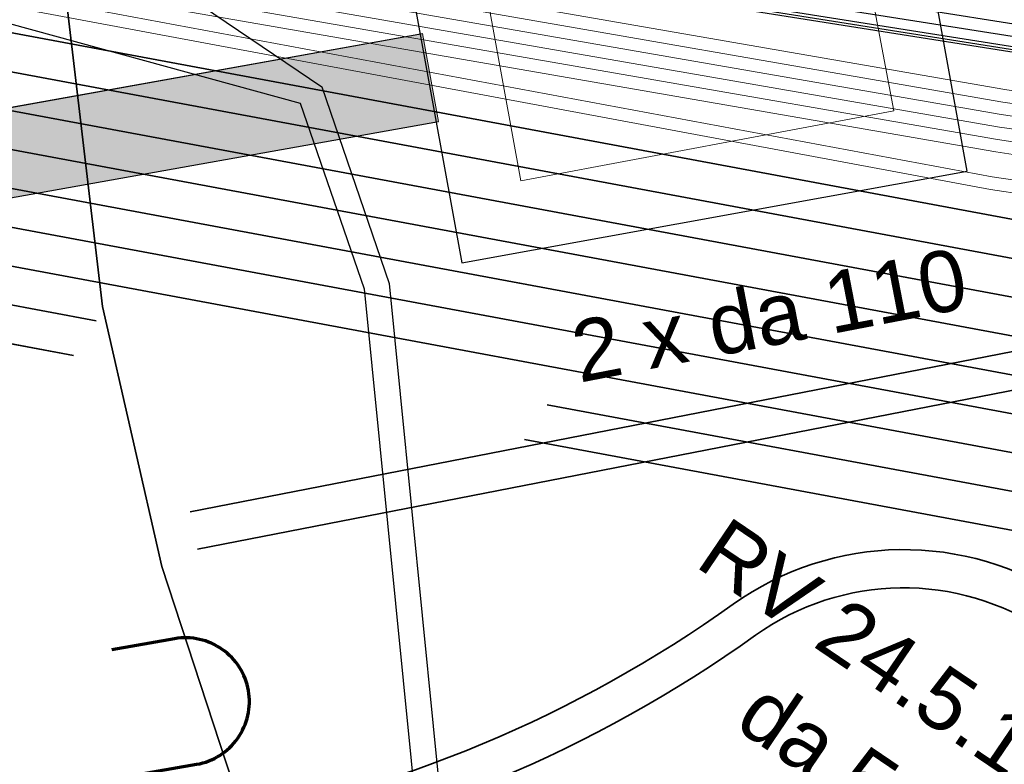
# Model space of a CAD drawing. Header units: metres. Extents: x -502 to 161, y -108 to 174.
# Tile 303 of 656: x -178.27 to -174.4, y -34.23 to -31.31. Entities that reach past the tile are written whole.
import ezdxf

# ---------------------------------------------------------------- set-up
doc = ezdxf.new("R2010")
doc.units = ezdxf.units.M
doc.header["$LTSCALE"] = 0.1
doc.linetypes.add('237', pattern=[93, 75, -18])
for name, color, linetype in [('BRI31-005.05-5p02-Koordinierung Lageplan 4. BA ZOB West 2022-06-15', 7, 'Continuous'), ('BRI31-005.06-5f07-Koordinierung Lageplan 4. BA ZOB Fernbusbahnh', 7, 'Continuous'), ('BRI32-005.02-5f05-Koordinierung Schemaplan 4 BA ZOB Teilbereich', 7, 'Continuous'), ('BRI32-005.03-5f06-Koordinierung Schemaplan 4 BA ZOB Teilbereich 2 Ost - Bahnhofsallee 2023-01-21', 7, 'Continuous')]:
    doc.layers.add(name, color=color, linetype=linetype)
doc.styles.add('Arial', font='arial.ttf')

msp = doc.modelspace()

# ---------------------------------------------------------------- linework, layer by layer
at = {"layer": 'BRI31-005.05-5p02-Koordinierung Lageplan 4. BA ZOB West 2022-06-15', "color": 250, "linetype": 'Continuous', "lineweight": 13, "true_color": 0x333333, "transparency": 33554687}
for p, q in [((-174.8361, -31.665), (-174.9814, -30.8918)), ((-176.4411, -31.166), (-176.3001, -31.94)), ((-176.3001, -31.94), (-174.8361, -31.665))]:
    msp.add_line(p, q, dxfattribs=at)
at = {"layer": 'BRI31-005.05-5p02-Koordinierung Lageplan 4. BA ZOB West 2022-06-15', "color": 250, "linetype": 'Continuous', "lineweight": 25, "true_color": 0x333333, "transparency": 33554687}
for p, q in [((-190.3817, -33.8133), (-176.6847, -31.3618)), ((-190.32, -34.1578), (-176.6231, -31.7064))]:
    msp.add_line(p, q, dxfattribs=at)
at = {"layer": 'BRI31-005.05-5p02-Koordinierung Lageplan 4. BA ZOB West 2022-06-15', "color": 7, "linetype": 'Continuous', "lineweight": 13, "transparency": 33554687}
msp.add_line((-176.6847, -31.3618), (-176.6231, -31.7064), dxfattribs=at)
at = {"layer": 'BRI31-005.05-5p02-Koordinierung Lageplan 4. BA ZOB West 2022-06-15', "color": 250, "linetype": 'Continuous', "lineweight": 25, "true_color": 0x333333, "transparency": 33554687, "flags": 128}
for points in [[(-56.5667, -14.3244), (-56.9487, -14.6244), (-57.8377, -15.3484), (-58.3257, -15.4954), (-59.9937, -15.7044), (-61.6697, -15.9144), (-63.7887, -16.4534), (-69.5837, -17.4834), (-75.3287, -18.4234), (-81.5687, -19.5644), (-84.6457, -20.1594), (-93.6297, -21.6994), (-104.3877, -23.8594), (-121.7187, -27.1554), (-122.6217, -27.3224), (-126.1537, -27.9814), (-137.6357, -30.1594), (-150.2927, -32.5534), (-151.8867, -32.8594), (-157.0417, -33.8394), (-163.2567, -32.9244), (-174.3647, -31.3244), (-178.3997, -30.6854)], [(-56.5467, -14.3734), (-56.9177, -14.6634), (-57.8137, -15.3934), (-58.3107, -15.5434), (-58.9957, -15.6304), (-59.9877, -15.7544), (-61.6607, -15.9634), (-63.7777, -16.5024), (-69.5757, -17.5324), (-75.3197, -18.4724), (-81.5597, -19.6134), (-84.6367, -20.2084), (-93.6207, -21.7484), (-104.3777, -23.9084), (-121.7097, -27.2044), (-122.6127, -27.3714), (-126.1447, -28.0304), (-137.6267, -30.2084), (-150.2837, -32.6024), (-151.8777, -32.9084), (-157.0407, -33.8904), (-163.2637, -32.9734), (-174.3717, -31.3734), (-178.4067, -30.7344)], [(-176.5316, -32.262), (-174.5478, -31.9011), (-174.7998, -30.5156), (-176.7836, -30.8765), (-176.5316, -32.262)], [(-178.4137, -30.7834), (-174.3787, -31.4224), (-163.2707, -33.0224), (-157.0397, -33.9414), (-154.7687, -33.5094)], [(-178.4207, -30.8324), (-177.8307, -31.0624), (-177.0807, -31.5714), (-176.8157, -32.3424), (-176.5997, -34.5144)], [(-200.3297, -36.5594), (-199.7187, -35.4694), (-199.4887, -35.0384), (-199.2647, -34.7274), (-198.9787, -34.5434), (-192.5227, -33.2534), (-185.6147, -32.1234), (-180.2087, -31.2134), (-179.4817, -31.1234), (-178.4837, -31.2734), (-177.1647, -31.6354), (-176.9137, -32.3634), (-176.6997, -34.5184)]]:
    msp.add_lwpolyline(points, dxfattribs=at)
at = {"layer": 'BRI31-005.05-5p02-Koordinierung Lageplan 4. BA ZOB West 2022-06-15', "color": 7, "linetype": 'Continuous', "lineweight": 13, "transparency": 33554687, "flags": 128}
for points in [[(-61.4667, -16.5364), (-61.8967, -16.5874), (-64.8047, -17.0724), (-67.0677, -17.3534), (-81.2107, -19.8354), (-82.4137, -20.0454), (-83.9977, -20.3754), (-88.8717, -21.3944), (-93.5607, -22.0544), (-96.7847, -22.7254), (-98.7487, -23.1054), (-104.2927, -24.2564), (-104.8637, -24.3634), (-122.5617, -27.6464), (-126.0927, -28.3114), (-137.5747, -30.4814), (-151.2867, -33.0514), (-152.1117, -33.2054), (-156.9627, -34.1054), (-163.4867, -33.2114), (-174.4007, -31.5814), (-178.4277, -30.8814)], [(-61.4607, -16.5864), (-61.8897, -16.6374), (-64.7977, -17.1214), (-67.0607, -17.4024), (-81.2017, -19.8844), (-82.4047, -20.0944), (-83.9877, -20.4244), (-88.8627, -21.4434), (-93.5517, -22.1034), (-96.7747, -22.7744), (-98.7387, -23.1544), (-104.2827, -24.3054), (-104.8547, -24.4124), (-122.5527, -27.6954), (-126.0837, -28.3604), (-137.5657, -30.5304), (-151.2777, -33.1004), (-152.1027, -33.2544), (-156.9617, -34.1564), (-163.4937, -33.2604), (-174.4077, -31.6304), (-178.4347, -30.9304)], [(-178.4417, -30.9794), (-174.4147, -31.6794), (-163.5007, -33.3094), (-156.9607, -34.2074), (-152.0937, -33.3034), (-151.2687, -33.1494), (-137.5567, -30.5794), (-126.0747, -28.4094), (-122.5437, -27.7444), (-104.8457, -24.4614), (-104.2727, -24.3544), (-98.7287, -23.2034), (-96.7647, -22.8234), (-93.5427, -22.1524), (-88.8537, -21.4924), (-83.9777, -20.4734), (-82.3957, -20.1434), (-81.1927, -19.9334), (-67.0537, -17.4514), (-64.7907, -17.1704), (-61.8827, -16.6874), (-61.4547, -16.6364)], [(-61.4487, -16.6864), (-61.8757, -16.7374), (-64.7837, -17.2194), (-67.0467, -17.5004), (-81.1837, -19.9824), (-82.3867, -20.1924), (-83.9677, -20.5224), (-88.8447, -21.5414), (-93.5337, -22.2014), (-96.7547, -22.8724), (-98.7187, -23.2524), (-104.2627, -24.4034), (-104.8367, -24.5104), (-122.5347, -27.7934), (-126.0657, -28.4584), (-137.5477, -30.6284), (-151.2597, -33.1984), (-152.0847, -33.3524), (-156.9597, -34.2584), (-163.5077, -33.3584), (-174.4217, -31.7284), (-178.4487, -31.0284)], [(-178.4557, -31.0774), (-174.4287, -31.7774), (-163.5147, -33.4074), (-156.9587, -34.3094), (-152.0757, -33.4014), (-151.2507, -33.2474), (-137.5387, -30.6774), (-126.0567, -28.5074), (-122.5257, -27.8424), (-104.8277, -24.5594), (-104.2527, -24.4524), (-98.7087, -23.3014), (-96.7447, -22.9214), (-93.5247, -22.2504), (-88.8357, -21.5904), (-83.9577, -20.5714), (-82.3777, -20.2414), (-81.1747, -20.0314), (-67.0397, -17.5494), (-64.7767, -17.2684), (-61.8687, -16.7874), (-61.4427, -16.7364)], [(-178.4627, -31.1264), (-174.4357, -31.8264), (-163.5217, -33.4564), (-156.9577, -34.3604), (-152.0667, -33.4504), (-151.2417, -33.2964), (-137.5297, -30.7264), (-126.0477, -28.5564), (-122.5167, -27.8914), (-104.8187, -24.6084), (-104.2427, -24.5014), (-98.6987, -23.3504), (-96.7347, -22.9704), (-93.5157, -22.2994), (-88.8267, -21.6394), (-83.9477, -20.6204), (-82.3687, -20.2904), (-81.1657, -20.0804), (-67.0327, -17.5984), (-64.7697, -17.3174), (-61.8617, -16.8374), (-61.4367, -16.7864)], [(-96.7147, -23.0684), (-98.6787, -23.4484), (-104.2227, -24.5994), (-104.8007, -24.7064), (-122.4987, -27.9894), (-126.0287, -28.6544), (-137.5117, -30.8244), (-151.2237, -33.3944), (-152.0487, -33.5484), (-156.9557, -34.4624), (-163.5357, -33.5544), (-174.4497, -31.9244), (-178.4697, -31.1754)], [(-96.7047, -23.1184), (-98.6687, -23.4984), (-104.2127, -24.6474), (-104.7917, -24.7554), (-122.4897, -28.0384), (-126.0197, -28.7034), (-137.5027, -30.8734), (-151.2147, -33.4434), (-152.0397, -33.5974), (-156.9547, -34.5134), (-163.5427, -33.6034), (-174.4567, -31.9734), (-178.4767, -31.2244)]]:
    msp.add_lwpolyline(points, dxfattribs=at)
at = {"layer": 'BRI31-005.05-5p02-Koordinierung Lageplan 4. BA ZOB West 2022-06-15', "color": 190, "linetype": 'Continuous', "lineweight": 35, "true_color": 0x7f00ff, "transparency": 33554687, "flags": 128}
msp.add_lwpolyline([(-139.648, -26.6177), (-139.648, -26.6177, -0.053243), (-140.4472, -26.6788), (-140.4472, -26.6788, 0.076316), (-141.238, -26.776), (-141.238, -26.776, 0.259347), (-142.6517, -28.1803), (-142.6517, -28.1803), (-144.2882, -33.8458), (-144.2882, -33.8458, -0.283081), (-145.0638, -34.5511), (-145.0638, -34.5511), (-165.0294, -38.3111), (-165.0294, -38.3111, -0.197363), (-167.2619, -37.8503), (-167.2619, -37.8503), (-169.8004, -36.1385, -0.055493), (-170.4502, -35.2596), (-170.4502, -35.2596, 0.113399), (-172.0525, -33.5455), (-172.0525, -33.5455), (-173.8355, -32.3432), (-178.5252, -31.4694)], format="xyb", dxfattribs=at)
at = {"layer": 'BRI31-005.05-5p02-Koordinierung Lageplan 4. BA ZOB West 2022-06-15', "color": 6, "linetype": 'Continuous', "lineweight": 25, "true_color": 0xff00ff, "transparency": 33554687, "flags": 128}
msp.add_lwpolyline([(-177.0647, -43.3264), (-177.1607, -42.8134), (-176.5507, -40.6574), (-177.0877, -36.3934), (-177.2027, -34.9934), (-177.7077, -33.4534), (-177.9407, -32.4334), (-178.1557, -30.6134), (-178.1307, -28.5234), (-176.8017, -28.7234), (-175.2897, -29.1734)], dxfattribs=at)
at = {"layer": 'BRI31-005.05-5p02-Koordinierung Lageplan 4. BA ZOB West 2022-06-15', "color": 30, "linetype": 'Continuous', "lineweight": 25, "true_color": 0xff7f00, "transparency": 33554687, "flags": 128}
msp.add_lwpolyline([(-178.1557, -30.6134), (-177.9407, -32.4334), (-177.7077, -33.4534), (-177.2027, -34.9934), (-177.0877, -36.3934)], dxfattribs=at)
at = {"layer": 'BRI31-005.05-5p02-Koordinierung Lageplan 4. BA ZOB West 2022-06-15', "color": 114, "linetype": 'Continuous', "lineweight": 25, "true_color": 0x00994c, "transparency": 33554687, "flags": 128}
msp.add_lwpolyline([(-147.5077, -48.5404), (-149.9317, -47.5274), (-150.3717, -47.1584), (-151.4517, -44.7494), (-152.9727, -41.2184), (-153.1397, -40.7934), (-153.4967, -37.8694), (-154.1307, -34.4404), (-154.2627, -33.7494), (-154.4377, -33.5644), (-154.7687, -33.4994), (-154.8317, -33.5104), (-157.0407, -33.9304), (-163.2697, -33.0124), (-174.3777, -31.4124), (-178.4117, -30.7734)], dxfattribs=at)
at = {"layer": 'BRI31-005.05-5p02-Koordinierung Lageplan 4. BA ZOB West 2022-06-15', "color": 1, "linetype": 'Continuous', "lineweight": 25, "true_color": 0xff0000, "transparency": 33554687, "flags": 128}
msp.add_lwpolyline([(-178.4147, -30.7934), (-174.3807, -31.4324), (-163.2727, -33.0324), (-157.0397, -33.9514), (-154.8247, -33.5304), (-154.7707, -33.5194), (-154.4477, -33.5824), (-154.2807, -33.7594), (-154.1507, -34.4444), (-153.5167, -37.8734), (-153.1597, -40.7974), (-152.9907, -41.2264), (-151.4697, -44.7574), (-150.3877, -47.1704), (-149.9417, -47.5454), (-147.5157, -48.5584), (-147.0537, -48.7424), (-146.8017, -48.9034), (-146.4007, -48.9914), (-146.0877, -48.9824), (-145.5437, -48.6024), (-144.8637, -48.2134), (-142.8837, -47.8324)], dxfattribs=at)
at = {"layer": 'BRI31-005.05-5p02-Koordinierung Lageplan 4. BA ZOB West 2022-06-15', "color": 1, "linetype": 'Continuous', "lineweight": 35, "true_color": 0xff0000, "transparency": 33554687, "flags": 128}
msp.add_lwpolyline([(-167.178, -37.7259), (-169.702, -36.0239), (-169.702, -36.0239, -0.054638), (-170.3209, -35.1836), (-170.3209, -35.1836, 0.113359), (-171.9686, -33.4211), (-173.7775, -32.2014), (-178.5003, -31.3214)], format="xyb", dxfattribs=at)
at = {"layer": 'BRI31-005.05-5p02-Koordinierung Lageplan 4. BA ZOB West 2022-06-15', "color": 190, "linetype": 'Continuous', "lineweight": 35, "true_color": 0x7f00ff, "transparency": 33554687, "flags": 128}
msp.add_lwpolyline([(-187.3911, -32.7686), (-185.5574, -32.4687), (-180.1581, -31.5598), (-179.4863, -31.4766), (-178.5501, -31.6173), (-173.8936, -32.4849), (-172.1363, -33.6699)], dxfattribs=at)
at = {"layer": 'BRI31-005.05-5p02-Koordinierung Lageplan 4. BA ZOB West 2022-06-15', "color": 3, "linetype": 'Continuous', "lineweight": 35, "true_color": 0x00ff00, "transparency": 33554687, "flags": 128}
for points in [[(-187.3668, -32.9166), (-185.5328, -32.6166), (-180.1364, -31.7082), (-179.4883, -31.628), (-178.575, -31.7653), (-173.9517, -32.6267), (-172.2202, -33.7942), (-172.2202, -33.7942, -0.112911), (-170.7145, -35.402), (-170.7145, -35.402), (-170.7145, -35.402, 0.113863), (-169.1074, -37.1244), (-169.1074, -37.1244)], [(-170.6174, -33.8874), (-172.533, -32.5948), (-172.533, -32.5948, 0.199079), (-173.3962, -32.4193), (-173.3962, -32.4193), (-177.597, -33.2379)], [(-177.5683, -33.3851), (-173.3675, -32.5665, -0.199079), (-172.6169, -32.7191), (-170.7013, -34.0117)], [(-169.1038, -37.1268), (-170.7579, -35.9991), (-170.7579, -35.9991, -0.019291), (-171.7417, -35.2712), (-171.7417, -35.2712), (-171.7417, -35.2712, 0.020572), (-172.7271, -34.546), (-172.7271, -34.546), (-174.1548, -33.5833, 0.313075), (-175.4663, -33.601, -0.112296), (-177.5304, -34.4657)], [(-169.1883, -37.2508), (-170.8424, -36.123, -0.019297), (-171.8258, -35.3954, 0.020578), (-172.811, -34.6704), (-174.2386, -33.7077), (-174.2386, -33.7077, 0.313075), (-175.3791, -33.7231), (-175.3791, -33.7231), (-175.3791, -33.7231, -0.112296), (-177.5046, -34.6134), (-177.5046, -34.6134)]]:
    msp.add_lwpolyline(points, format="xyb", dxfattribs=at)
at = {"layer": 'BRI31-005.05-5p02-Koordinierung Lageplan 4. BA ZOB West 2022-06-15', "color": 7, "linetype": 'Continuous', "lineweight": 35, "transparency": 33554687, "flags": 128}
for points in [[(-187.3426, -33.0647), (-185.5083, -32.7646), (-180.1148, -31.8567), (-179.4902, -31.7794), (-178.5998, -31.9132), (-174.0097, -32.7684), (-172.3041, -33.9186, -0.112897), (-170.8442, -35.4773), (-170.8442, -35.4773, 0.113849), (-169.1913, -37.2488), (-169.1913, -37.2488)], [(-169.0193, -37.0029), (-170.6734, -35.8751, -0.111585), (-170.9739, -35.5526, 0.112882), (-172.3879, -34.043), (-174.0678, -32.9102), (-178.6247, -32.0612), (-179.4922, -31.9308), (-180.0931, -32.0052), (-185.3447, -32.8892, -0.039025), (-186.3435, -32.9781), (-186.3435, -32.9781, 0.037869), (-187.3426, -33.0647), (-187.3426, -33.0647)], [(-188.4389, -33.548), (-185.4592, -33.0606), (-180.0714, -32.1536), (-179.4942, -32.0822), (-178.6496, -32.2091), (-174.1424, -33.0489), (-172.4755, -34.1729), (-172.4755, -34.1729, -0.151274), (-171.2913, -35.6456), (-171.2913, -35.6456, 0.152634), (-170.3245, -36.8545)]]:
    msp.add_lwpolyline(points, format="xyb", dxfattribs=at)
at = {"layer": 'BRI31-005.05-5p02-Koordinierung Lageplan 4. BA ZOB West 2022-06-15', "color": 3, "linetype": '237', "lineweight": 35, "true_color": 0x00ff00, "transparency": 33554687, "flags": 128}
msp.add_lwpolyline([(-170.4084, -36.9789), (-170.4084, -36.9789, -0.152595), (-171.431, -35.7005), (-171.431, -35.7005, 0.151242), (-172.5594, -34.2973), (-174.2005, -33.1906), (-178.6745, -32.357), (-179.4961, -32.2336), (-180.0497, -32.3021), (-185.4346, -33.2085), (-188.4147, -33.696)], format="xyb", dxfattribs=at)
at = {"layer": 'BRI31-005.05-5p02-Koordinierung Lageplan 4. BA ZOB West 2022-06-15', "color": 7, "linetype": '237', "lineweight": 35, "transparency": 33554687, "flags": 128}
msp.add_lwpolyline([(-170.4922, -37.1032, -0.151886), (-171.5678, -35.7624), (-171.5678, -35.7624, 0.151881), (-172.6433, -34.4216), (-172.6433, -34.4216), (-174.2585, -33.3324), (-178.6994, -32.505), (-179.4981, -32.3849), (-180.0281, -32.4506), (-185.41, -33.3565), (-188.3905, -33.8441)], format="xyb", dxfattribs=at)
at = {"layer": 'BRI31-005.05-5p02-Koordinierung Lageplan 4. BA ZOB West 2022-06-15', "color": 3, "linetype": 'Continuous', "lineweight": 70, "true_color": 0x00ff00, "transparency": 33554687, "flags": 128}
msp.add_lwpolyline([(-177.818, -34.2723), (-177.5717, -34.2293), (-177.5717, -34.2293, 0.414604), (-177.3682, -33.9399), (-177.3682, -33.9399, 0.414604), (-177.6578, -33.7367), (-177.9041, -33.7798)], format="xyb", dxfattribs=at)
at = {"layer": 'BRI31-005.06-5f07-Koordinierung Lageplan 4. BA ZOB Fernbusbahnh', "color": 250, "linetype": 'Continuous', "lineweight": 20, "true_color": 0x333333, "transparency": 33554687}
for p, q in [((-190.3817, -33.8133), (-176.6847, -31.3618)), ((-190.32, -34.1578), (-176.6231, -31.7064))]:
    msp.add_line(p, q, dxfattribs=at)
at = {"layer": 'BRI31-005.06-5f07-Koordinierung Lageplan 4. BA ZOB Fernbusbahnh', "color": 250, "linetype": 'Continuous', "lineweight": 20, "true_color": 0x333333, "transparency": 33554687, "flags": 128}
for points in [[(-56.5667, -14.3244), (-56.9487, -14.6244), (-57.8377, -15.3484), (-58.3257, -15.4954), (-59.9937, -15.7044), (-61.6697, -15.9144), (-63.7887, -16.4534), (-69.5837, -17.4834), (-75.3287, -18.4234), (-81.5687, -19.5644), (-84.6457, -20.1594), (-93.6297, -21.6994), (-104.3877, -23.8594), (-121.7187, -27.1554), (-122.6217, -27.3224), (-126.1537, -27.9814), (-137.6357, -30.1594), (-150.2927, -32.5534), (-151.8867, -32.8594), (-157.0417, -33.8394), (-163.2567, -32.9244), (-174.3647, -31.3244), (-178.3997, -30.6854)], [(-56.5467, -14.3734), (-56.9177, -14.6634), (-57.8137, -15.3934), (-58.3107, -15.5434), (-58.9957, -15.6304), (-59.9877, -15.7544), (-61.6607, -15.9634), (-63.7777, -16.5024), (-69.5757, -17.5324), (-75.3197, -18.4724), (-81.5597, -19.6134), (-84.6367, -20.2084), (-93.6207, -21.7484), (-104.3777, -23.9084), (-121.7097, -27.2044), (-122.6127, -27.3714), (-126.1447, -28.0304), (-137.6267, -30.2084), (-150.2837, -32.6024), (-151.8777, -32.9084), (-157.0407, -33.8904), (-163.2637, -32.9734), (-174.3717, -31.3734), (-178.4067, -30.7344)], [(-178.4137, -30.7834), (-174.3787, -31.4224), (-163.2707, -33.0224), (-157.0397, -33.9414), (-154.7687, -33.5094)], [(-178.4207, -30.8324), (-177.8307, -31.0624), (-177.0807, -31.5714), (-176.8157, -32.3424), (-176.5997, -34.5144)], [(-200.3297, -36.5594), (-199.7187, -35.4694), (-199.4887, -35.0384), (-199.2647, -34.7274), (-198.9787, -34.5434), (-192.5227, -33.2534), (-185.6147, -32.1234), (-180.2087, -31.2134), (-179.4817, -31.1234), (-178.4837, -31.2734), (-177.1647, -31.6354), (-176.9137, -32.3634), (-176.6997, -34.5184)]]:
    msp.add_lwpolyline(points, dxfattribs=at)
at = {"layer": 'BRI31-005.06-5f07-Koordinierung Lageplan 4. BA ZOB Fernbusbahnh', "color": 7, "linetype": 'Continuous', "lineweight": 9, "transparency": 33554687, "flags": 128}
for points in [[(-61.4667, -16.5364), (-61.8967, -16.5874), (-64.8047, -17.0724), (-67.0677, -17.3534), (-81.2107, -19.8354), (-82.4137, -20.0454), (-83.9977, -20.3754), (-88.8717, -21.3944), (-93.5607, -22.0544), (-96.7847, -22.7254), (-98.7487, -23.1054), (-104.2927, -24.2564), (-104.8637, -24.3634), (-122.5617, -27.6464), (-126.0927, -28.3114), (-137.5747, -30.4814), (-151.2867, -33.0514), (-152.1117, -33.2054), (-156.9627, -34.1054), (-163.4867, -33.2114), (-174.4007, -31.5814), (-178.4277, -30.8814)], [(-61.4607, -16.5864), (-61.8897, -16.6374), (-64.7977, -17.1214), (-67.0607, -17.4024), (-81.2017, -19.8844), (-82.4047, -20.0944), (-83.9877, -20.4244), (-88.8627, -21.4434), (-93.5517, -22.1034), (-96.7747, -22.7744), (-98.7387, -23.1544), (-104.2827, -24.3054), (-104.8547, -24.4124), (-122.5527, -27.6954), (-126.0837, -28.3604), (-137.5657, -30.5304), (-151.2777, -33.1004), (-152.1027, -33.2544), (-156.9617, -34.1564), (-163.4937, -33.2604), (-174.4077, -31.6304), (-178.4347, -30.9304)], [(-178.4417, -30.9794), (-174.4147, -31.6794), (-163.5007, -33.3094), (-156.9607, -34.2074), (-152.0937, -33.3034), (-151.2687, -33.1494), (-137.5567, -30.5794), (-126.0747, -28.4094), (-122.5437, -27.7444), (-104.8457, -24.4614), (-104.2727, -24.3544), (-98.7287, -23.2034), (-96.7647, -22.8234), (-93.5427, -22.1524), (-88.8537, -21.4924), (-83.9777, -20.4734), (-82.3957, -20.1434), (-81.1927, -19.9334), (-67.0537, -17.4514), (-64.7907, -17.1704), (-61.8827, -16.6874), (-61.4547, -16.6364)], [(-61.4487, -16.6864), (-61.8757, -16.7374), (-64.7837, -17.2194), (-67.0467, -17.5004), (-81.1837, -19.9824), (-82.3867, -20.1924), (-83.9677, -20.5224), (-88.8447, -21.5414), (-93.5337, -22.2014), (-96.7547, -22.8724), (-98.7187, -23.2524), (-104.2627, -24.4034), (-104.8367, -24.5104), (-122.5347, -27.7934), (-126.0657, -28.4584), (-137.5477, -30.6284), (-151.2597, -33.1984), (-152.0847, -33.3524), (-156.9597, -34.2584), (-163.5077, -33.3584), (-174.4217, -31.7284), (-178.4487, -31.0284)], [(-178.4557, -31.0774), (-174.4287, -31.7774), (-163.5147, -33.4074), (-156.9587, -34.3094), (-152.0757, -33.4014), (-151.2507, -33.2474), (-137.5387, -30.6774), (-126.0567, -28.5074), (-122.5257, -27.8424), (-104.8277, -24.5594), (-104.2527, -24.4524), (-98.7087, -23.3014), (-96.7447, -22.9214), (-93.5247, -22.2504), (-88.8357, -21.5904), (-83.9577, -20.5714), (-82.3777, -20.2414), (-81.1747, -20.0314), (-67.0397, -17.5494), (-64.7767, -17.2684), (-61.8687, -16.7874), (-61.4427, -16.7364)], [(-178.4627, -31.1264), (-174.4357, -31.8264), (-163.5217, -33.4564), (-156.9577, -34.3604), (-152.0667, -33.4504), (-151.2417, -33.2964), (-137.5297, -30.7264), (-126.0477, -28.5564), (-122.5167, -27.8914), (-104.8187, -24.6084), (-104.2427, -24.5014), (-98.6987, -23.3504), (-96.7347, -22.9704), (-93.5157, -22.2994), (-88.8267, -21.6394), (-83.9477, -20.6204), (-82.3687, -20.2904), (-81.1657, -20.0804), (-67.0327, -17.5984), (-64.7697, -17.3174), (-61.8617, -16.8374), (-61.4367, -16.7864)], [(-96.7147, -23.0684), (-98.6787, -23.4484), (-104.2227, -24.5994), (-104.8007, -24.7064), (-122.4987, -27.9894), (-126.0287, -28.6544), (-137.5117, -30.8244), (-151.2237, -33.3944), (-152.0487, -33.5484), (-156.9557, -34.4624), (-163.5357, -33.5544), (-174.4497, -31.9244), (-178.4697, -31.1754)], [(-96.7047, -23.1184), (-98.6687, -23.4984), (-104.2127, -24.6474), (-104.7917, -24.7554), (-122.4897, -28.0384), (-126.0197, -28.7034), (-137.5027, -30.8734), (-151.2147, -33.4434), (-152.0397, -33.5974), (-156.9547, -34.5134), (-163.5427, -33.6034), (-174.4567, -31.9734), (-178.4767, -31.2244)]]:
    msp.add_lwpolyline(points, dxfattribs=at)
at = {"layer": 'BRI31-005.06-5f07-Koordinierung Lageplan 4. BA ZOB Fernbusbahnh', "color": 190, "linetype": 'Continuous', "lineweight": 30, "true_color": 0x7f00ff, "transparency": 33554687, "flags": 128}
msp.add_lwpolyline([(-139.648, -26.6177), (-139.648, -26.6177, -0.053243), (-140.4472, -26.6788), (-140.4472, -26.6788, 0.076316), (-141.238, -26.776), (-141.238, -26.776, 0.259347), (-142.6517, -28.1803), (-142.6517, -28.1803), (-144.2882, -33.8458), (-144.2882, -33.8458, -0.283081), (-145.0638, -34.5511), (-145.0638, -34.5511), (-165.0294, -38.3111), (-165.0294, -38.3111, -0.197363), (-167.2619, -37.8503), (-167.2619, -37.8503), (-169.8004, -36.1385, -0.055493), (-170.4502, -35.2596), (-170.4502, -35.2596, 0.113399), (-172.0525, -33.5455), (-172.0525, -33.5455), (-173.8355, -32.3432), (-178.5252, -31.4694)], format="xyb", dxfattribs=at)
at = {"layer": 'BRI31-005.06-5f07-Koordinierung Lageplan 4. BA ZOB Fernbusbahnh', "color": 114, "linetype": 'Continuous', "lineweight": 20, "true_color": 0x00994c, "transparency": 33554687, "flags": 128}
msp.add_lwpolyline([(-147.5077, -48.5404), (-149.9317, -47.5274), (-150.3717, -47.1584), (-151.4517, -44.7494), (-152.9727, -41.2184), (-153.1397, -40.7934), (-153.4967, -37.8694), (-154.1307, -34.4404), (-154.2627, -33.7494), (-154.4377, -33.5644), (-154.7687, -33.4994), (-154.8317, -33.5104), (-157.0407, -33.9304), (-163.2697, -33.0124), (-174.3777, -31.4124), (-178.4117, -30.7734)], dxfattribs=at)
at = {"layer": 'BRI31-005.06-5f07-Koordinierung Lageplan 4. BA ZOB Fernbusbahnh', "color": 1, "linetype": 'Continuous', "lineweight": 20, "true_color": 0xff0000, "transparency": 33554687, "flags": 128}
msp.add_lwpolyline([(-178.4147, -30.7934), (-174.3807, -31.4324), (-163.2727, -33.0324), (-157.0397, -33.9514), (-154.8247, -33.5304), (-154.7707, -33.5194), (-154.4477, -33.5824), (-154.2807, -33.7594), (-154.1507, -34.4444), (-153.5167, -37.8734), (-153.1597, -40.7974), (-152.9907, -41.2264), (-151.4697, -44.7574), (-150.3877, -47.1704), (-149.9417, -47.5454), (-147.5157, -48.5584), (-147.0537, -48.7424), (-146.8017, -48.9034), (-146.4007, -48.9914), (-146.0877, -48.9824), (-145.5437, -48.6024), (-144.8637, -48.2134), (-142.8837, -47.8324)], dxfattribs=at)
at = {"layer": 'BRI31-005.06-5f07-Koordinierung Lageplan 4. BA ZOB Fernbusbahnh', "color": 1, "linetype": 'Continuous', "lineweight": 30, "true_color": 0xff0000, "transparency": 33554687, "flags": 128}
msp.add_lwpolyline([(-167.178, -37.7259), (-169.702, -36.0239), (-169.702, -36.0239, -0.054638), (-170.3209, -35.1836), (-170.3209, -35.1836, 0.113359), (-171.9686, -33.4211), (-173.7775, -32.2014), (-178.5003, -31.3214)], format="xyb", dxfattribs=at)
at = {"layer": 'BRI31-005.06-5f07-Koordinierung Lageplan 4. BA ZOB Fernbusbahnh', "color": 190, "linetype": 'Continuous', "lineweight": 30, "true_color": 0x7f00ff, "transparency": 33554687, "flags": 128}
msp.add_lwpolyline([(-187.3911, -32.7686), (-185.5574, -32.4687), (-180.1581, -31.5598), (-179.4863, -31.4766), (-178.5501, -31.6173), (-173.8936, -32.4849), (-172.1363, -33.6699)], dxfattribs=at)
at = {"layer": 'BRI31-005.06-5f07-Koordinierung Lageplan 4. BA ZOB Fernbusbahnh', "color": 3, "linetype": 'Continuous', "lineweight": 30, "true_color": 0x00ff00, "transparency": 33554687, "flags": 128}
msp.add_lwpolyline([(-187.3668, -32.9166), (-185.5328, -32.6166), (-180.1364, -31.7082), (-179.4883, -31.628), (-178.575, -31.7653), (-173.9517, -32.6267), (-172.2202, -33.7942), (-172.2202, -33.7942, -0.112911), (-170.7145, -35.402), (-170.7145, -35.402), (-170.7145, -35.402, 0.113863), (-169.1074, -37.1244), (-169.1074, -37.1244)], format="xyb", dxfattribs=at)
at = {"layer": 'BRI31-005.06-5f07-Koordinierung Lageplan 4. BA ZOB Fernbusbahnh', "color": 7, "linetype": 'Continuous', "lineweight": 30, "transparency": 33554687, "flags": 128}
for points in [[(-187.3426, -33.0647), (-185.5083, -32.7646), (-180.1148, -31.8567), (-179.4902, -31.7794), (-178.5998, -31.9132), (-174.0097, -32.7684), (-172.3041, -33.9186, -0.112897), (-170.8442, -35.4773), (-170.8442, -35.4773, 0.113849), (-169.1913, -37.2488), (-169.1913, -37.2488)], [(-169.0193, -37.0029), (-170.6734, -35.8751, -0.111585), (-170.9739, -35.5526, 0.112882), (-172.3879, -34.043), (-174.0678, -32.9102), (-178.6247, -32.0612), (-179.4922, -31.9308), (-180.0931, -32.0052), (-185.3447, -32.8892, -0.039025), (-186.3435, -32.9781), (-186.3435, -32.9781, 0.037869), (-187.3426, -33.0647), (-187.3426, -33.0647)], [(-188.4389, -33.548), (-185.4592, -33.0606), (-180.0714, -32.1536), (-179.4942, -32.0822), (-178.6496, -32.2091), (-174.1424, -33.0489), (-172.4755, -34.1729), (-172.4755, -34.1729, -0.151274), (-171.2913, -35.6456), (-171.2913, -35.6456, 0.152634), (-170.3245, -36.8545)]]:
    msp.add_lwpolyline(points, format="xyb", dxfattribs=at)
at = {"layer": 'BRI31-005.06-5f07-Koordinierung Lageplan 4. BA ZOB Fernbusbahnh', "color": 3, "linetype": '237', "lineweight": 30, "true_color": 0x00ff00, "transparency": 33554687, "flags": 128}
msp.add_lwpolyline([(-170.4084, -36.9789), (-170.4084, -36.9789, -0.152595), (-171.431, -35.7005), (-171.431, -35.7005, 0.151242), (-172.5594, -34.2973), (-174.2005, -33.1906), (-178.6745, -32.357), (-179.4961, -32.2336), (-180.0497, -32.3021), (-185.4346, -33.2085), (-188.4147, -33.696)], format="xyb", dxfattribs=at)
at = {"layer": 'BRI31-005.06-5f07-Koordinierung Lageplan 4. BA ZOB Fernbusbahnh', "color": 7, "linetype": '237', "lineweight": 30, "transparency": 33554687, "flags": 128}
msp.add_lwpolyline([(-170.4922, -37.1032, -0.151886), (-171.5678, -35.7624), (-171.5678, -35.7624, 0.151881), (-172.6433, -34.4216), (-172.6433, -34.4216), (-174.2585, -33.3324), (-178.6994, -32.505), (-179.4981, -32.3849), (-180.0281, -32.4506), (-185.41, -33.3565), (-188.3905, -33.8441)], format="xyb", dxfattribs=at)
at = {"layer": 'BRI31-005.06-5f07-Koordinierung Lageplan 4. BA ZOB Fernbusbahnh', "color": 2, "linetype": 'Continuous', "true_color": 0xffff00, "transparency": 33554687}
msp.add_solid([(-176.6847, -31.3618), (-176.6231, -31.7064), (-190.3817, -33.8133), (-190.32, -34.1578)], dxfattribs=at)
at = {"layer": 'BRI32-005.02-5f05-Koordinierung Schemaplan 4 BA ZOB Teilbereich', "color": 250, "linetype": 'Continuous', "lineweight": 25, "true_color": 0x333333, "transparency": 33554687, "flags": 128}
for points in [[(-56.5667, -14.3244), (-56.9487, -14.6244), (-57.8377, -15.3484), (-58.3257, -15.4954), (-59.9937, -15.7044), (-61.6697, -15.9144), (-63.7887, -16.4534), (-69.5837, -17.4834), (-75.3287, -18.4234), (-81.5687, -19.5644), (-84.6457, -20.1594), (-93.6297, -21.6994), (-104.3877, -23.8594), (-121.7187, -27.1554), (-122.6217, -27.3224), (-126.1537, -27.9814), (-137.6357, -30.1594), (-150.2927, -32.5534), (-151.8867, -32.8594), (-157.0417, -33.8394), (-163.2567, -32.9244), (-174.3647, -31.3244), (-178.3997, -30.6854)], [(-56.5467, -14.3734), (-56.9177, -14.6634), (-57.8137, -15.3934), (-58.3107, -15.5434), (-58.9957, -15.6304), (-59.9877, -15.7544), (-61.6607, -15.9634), (-63.7777, -16.5024), (-69.5757, -17.5324), (-75.3197, -18.4724), (-81.5597, -19.6134), (-84.6367, -20.2084), (-93.6207, -21.7484), (-104.3777, -23.9084), (-121.7097, -27.2044), (-122.6127, -27.3714), (-126.1447, -28.0304), (-137.6267, -30.2084), (-150.2837, -32.6024), (-151.8777, -32.9084), (-157.0407, -33.8904), (-163.2637, -32.9734), (-174.3717, -31.3734), (-178.4067, -30.7344)]]:
    msp.add_lwpolyline(points, dxfattribs=at)
at = {"layer": 'BRI32-005.02-5f05-Koordinierung Schemaplan 4 BA ZOB Teilbereich', "color": 7, "linetype": 'Continuous', "lineweight": 13, "transparency": 33554687, "flags": 128}
for points in [[(-96.7147, -23.0684), (-98.6787, -23.4484), (-104.2227, -24.5994), (-104.8007, -24.7064), (-122.4987, -27.9894), (-126.0287, -28.6544), (-137.5117, -30.8244), (-151.2237, -33.3944), (-152.0487, -33.5484), (-156.9557, -34.4624), (-163.5357, -33.5544), (-174.4497, -31.9244), (-178.4697, -31.1754)], [(-96.7047, -23.1184), (-98.6687, -23.4984), (-104.2127, -24.6474), (-104.7917, -24.7554), (-122.4897, -28.0384), (-126.0197, -28.7034), (-137.5027, -30.8734), (-151.2147, -33.4434), (-152.0397, -33.5974), (-156.9547, -34.5134), (-163.5427, -33.6034), (-174.4567, -31.9734), (-178.4767, -31.2244)]]:
    msp.add_lwpolyline(points, dxfattribs=at)
at = {"layer": 'BRI32-005.03-5f06-Koordinierung Schemaplan 4 BA ZOB Teilbereich 2 Ost - Bahnhofsallee 2023-01-21', "color": 250, "linetype": 'Continuous', "lineweight": 20, "true_color": 0x333333, "transparency": 33554687, "flags": 128}
for points in [[(-56.5667, -14.3244), (-56.9487, -14.6244), (-57.8377, -15.3484), (-58.3257, -15.4954), (-59.9937, -15.7044), (-61.6697, -15.9144), (-63.7887, -16.4534), (-69.5837, -17.4834), (-75.3287, -18.4234), (-81.5687, -19.5644), (-84.6457, -20.1594), (-93.6297, -21.6994), (-104.3877, -23.8594), (-121.7187, -27.1554), (-122.6217, -27.3224), (-126.1537, -27.9814), (-137.6357, -30.1594), (-150.2927, -32.5534), (-151.8867, -32.8594), (-157.0417, -33.8394), (-163.2567, -32.9244), (-174.3647, -31.3244), (-178.3997, -30.6854)], [(-56.5467, -14.3734), (-56.9177, -14.6634), (-57.8137, -15.3934), (-58.3107, -15.5434), (-58.9957, -15.6304), (-59.9877, -15.7544), (-61.6607, -15.9634), (-63.7777, -16.5024), (-69.5757, -17.5324), (-75.3197, -18.4724), (-81.5597, -19.6134), (-84.6367, -20.2084), (-93.6207, -21.7484), (-104.3777, -23.9084), (-121.7097, -27.2044), (-122.6127, -27.3714), (-126.1447, -28.0304), (-137.6267, -30.2084), (-150.2837, -32.6024), (-151.8777, -32.9084), (-157.0407, -33.8904), (-163.2637, -32.9734), (-174.3717, -31.3734), (-178.4067, -30.7344)]]:
    msp.add_lwpolyline(points, dxfattribs=at)
at = {"layer": 'BRI32-005.03-5f06-Koordinierung Schemaplan 4 BA ZOB Teilbereich 2 Ost - Bahnhofsallee 2023-01-21', "color": 7, "linetype": 'Continuous', "lineweight": 9, "transparency": 33554687, "flags": 128}
for points in [[(-61.4667, -16.5364), (-61.8967, -16.5874), (-64.8047, -17.0724), (-67.0677, -17.3534), (-81.2107, -19.8354), (-82.4137, -20.0454), (-83.9977, -20.3754), (-88.8717, -21.3944), (-93.5607, -22.0544), (-96.7847, -22.7254), (-98.7487, -23.1054), (-104.2927, -24.2564), (-104.8637, -24.3634), (-122.5617, -27.6464), (-126.0927, -28.3114), (-137.5747, -30.4814), (-151.2867, -33.0514), (-152.1117, -33.2054), (-156.9627, -34.1054), (-163.4867, -33.2114), (-174.4007, -31.5814), (-178.4277, -30.8814)], [(-61.4607, -16.5864), (-61.8897, -16.6374), (-64.7977, -17.1214), (-67.0607, -17.4024), (-81.2017, -19.8844), (-82.4047, -20.0944), (-83.9877, -20.4244), (-88.8627, -21.4434), (-93.5517, -22.1034), (-96.7747, -22.7744), (-98.7387, -23.1544), (-104.2827, -24.3054), (-104.8547, -24.4124), (-122.5527, -27.6954), (-126.0837, -28.3604), (-137.5657, -30.5304), (-151.2777, -33.1004), (-152.1027, -33.2544), (-156.9617, -34.1564), (-163.4937, -33.2604), (-174.4077, -31.6304), (-178.4347, -30.9304)], [(-178.4417, -30.9794), (-174.4147, -31.6794), (-163.5007, -33.3094), (-156.9607, -34.2074), (-152.0937, -33.3034), (-151.2687, -33.1494), (-137.5567, -30.5794), (-126.0747, -28.4094), (-122.5437, -27.7444), (-104.8457, -24.4614), (-104.2727, -24.3544), (-98.7287, -23.2034), (-96.7647, -22.8234), (-93.5427, -22.1524), (-88.8537, -21.4924), (-83.9777, -20.4734), (-82.3957, -20.1434), (-81.1927, -19.9334), (-67.0537, -17.4514), (-64.7907, -17.1704), (-61.8827, -16.6874), (-61.4547, -16.6364)], [(-61.4487, -16.6864), (-61.8757, -16.7374), (-64.7837, -17.2194), (-67.0467, -17.5004), (-81.1837, -19.9824), (-82.3867, -20.1924), (-83.9677, -20.5224), (-88.8447, -21.5414), (-93.5337, -22.2014), (-96.7547, -22.8724), (-98.7187, -23.2524), (-104.2627, -24.4034), (-104.8367, -24.5104), (-122.5347, -27.7934), (-126.0657, -28.4584), (-137.5477, -30.6284), (-151.2597, -33.1984), (-152.0847, -33.3524), (-156.9597, -34.2584), (-163.5077, -33.3584), (-174.4217, -31.7284), (-178.4487, -31.0284)], [(-178.4557, -31.0774), (-174.4287, -31.7774), (-163.5147, -33.4074), (-156.9587, -34.3094), (-152.0757, -33.4014), (-151.2507, -33.2474), (-137.5387, -30.6774), (-126.0567, -28.5074), (-122.5257, -27.8424), (-104.8277, -24.5594), (-104.2527, -24.4524), (-98.7087, -23.3014), (-96.7447, -22.9214), (-93.5247, -22.2504), (-88.8357, -21.5904), (-83.9577, -20.5714), (-82.3777, -20.2414), (-81.1747, -20.0314), (-67.0397, -17.5494), (-64.7767, -17.2684), (-61.8687, -16.7874), (-61.4427, -16.7364)], [(-178.4627, -31.1264), (-174.4357, -31.8264), (-163.5217, -33.4564), (-156.9577, -34.3604), (-152.0667, -33.4504), (-151.2417, -33.2964), (-137.5297, -30.7264), (-126.0477, -28.5564), (-122.5167, -27.8914), (-104.8187, -24.6084), (-104.2427, -24.5014), (-98.6987, -23.3504), (-96.7347, -22.9704), (-93.5157, -22.2994), (-88.8267, -21.6394), (-83.9477, -20.6204), (-82.3687, -20.2904), (-81.1657, -20.0804), (-67.0327, -17.5984), (-64.7697, -17.3174), (-61.8617, -16.8374), (-61.4367, -16.7864)], [(-96.7147, -23.0684), (-98.6787, -23.4484), (-104.2227, -24.5994), (-104.8007, -24.7064), (-122.4987, -27.9894), (-126.0287, -28.6544), (-137.5117, -30.8244), (-151.2237, -33.3944), (-152.0487, -33.5484), (-156.9557, -34.4624), (-163.5357, -33.5544), (-174.4497, -31.9244), (-178.4697, -31.1754)], [(-96.7047, -23.1184), (-98.6687, -23.4984), (-104.2127, -24.6474), (-104.7917, -24.7554), (-122.4897, -28.0384), (-126.0197, -28.7034), (-137.5027, -30.8734), (-151.2147, -33.4434), (-152.0397, -33.5974), (-156.9547, -34.5134), (-163.5427, -33.6034), (-174.4567, -31.9734), (-178.4767, -31.2244)]]:
    msp.add_lwpolyline(points, dxfattribs=at)
at = {"layer": 'BRI32-005.03-5f06-Koordinierung Schemaplan 4 BA ZOB Teilbereich 2 Ost - Bahnhofsallee 2023-01-21', "color": 1, "linetype": 'Continuous', "lineweight": 30, "true_color": 0xff0000, "transparency": 33554687, "flags": 128}
msp.add_lwpolyline([(-167.178, -37.7259), (-169.702, -36.0239), (-169.702, -36.0239, -0.054638), (-170.3209, -35.1836), (-170.3209, -35.1836, 0.113359), (-171.9686, -33.4211), (-173.7775, -32.2014), (-178.5003, -31.3214)], format="xyb", dxfattribs=at)

# ---------------------------------------------------------------- texts
at = {"layer": 'BRI31-005.05-5p02-Koordinierung Lageplan 4. BA ZOB West 2022-06-15', "color": 251, "true_color": 0x5b5b5b, "transparency": 33554687, "insert": (-176.1158, -32.4967), "char_height": 0.24, "attachment_point": 1, "rotation": 10.9362, "line_spacing_factor": 0.25, "style": 'Arial'}
msp.add_mtext('2 x da 110', dxfattribs=at)
at = {"layer": 'BRI31-005.05-5p02-Koordinierung Lageplan 4. BA ZOB West 2022-06-15', "color": 1, "true_color": 0xff0000, "transparency": 33554687, "insert": (-175.4872, -33.2504), "char_height": 0.24, "attachment_point": 1, "rotation": 325.8398, "line_spacing_factor": 0.25, "style": 'Arial'}
msp.add_mtext('RV 24.5.15', dxfattribs=at)
at = {"layer": 'BRI31-005.05-5p02-Koordinierung Lageplan 4. BA ZOB West 2022-06-15', "color": 7, "transparency": 33554687, "insert": (-175.3333, -33.8835), "char_height": 0.24, "attachment_point": 1, "rotation": 325.8398, "line_spacing_factor": 0.25, "style": 'Arial'}
msp.add_mtext('da 50 Daten', dxfattribs=at)

doc.saveas('drawing.dxf')
